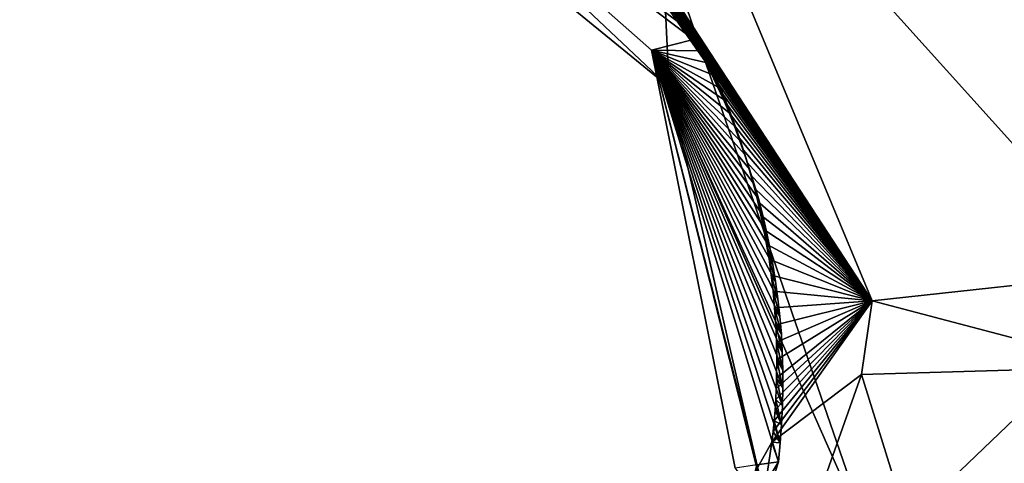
# Model space of a CAD drawing. Header units: millimetres. Extents: x -147 to 294, y -82 to 275.
# Tile 256 of 609: x 214.76 to 217.52, y 186.94 to 188.19. Entities that reach past the tile are written whole.
import ezdxf

# ---------------------------------------------------------------- set-up
doc = ezdxf.new("R2010")
doc.units = ezdxf.units.MM
doc.header["$LTSCALE"] = 67.506716
for name, color, linetype in [('1864', 7, 'CONTINUOUS'), ('1924', 7, 'CONTINUOUS'), ('1928', 7, 'CONTINUOUS'), ('1945', 7, 'CONTINUOUS'), ('3630', 7, 'CONTINUOUS'), ('3631', 7, 'CONTINUOUS'), ('3635', 7, 'CONTINUOUS'), ('3636', 7, 'CONTINUOUS'), ('3637', 7, 'CONTINUOUS'), ('3640', 7, 'CONTINUOUS'), ('3641', 7, 'CONTINUOUS'), ('3645', 7, 'CONTINUOUS'), ('3651', 7, 'CONTINUOUS'), ('752', 7, 'CONTINUOUS'), ('753', 7, 'CONTINUOUS'), ('799', 7, 'CONTINUOUS'), ('810', 7, 'CONTINUOUS'), ('811', 7, 'CONTINUOUS'), ('932', 7, 'CONTINUOUS')]:
    doc.layers.add(name, color=color, linetype=linetype)

msp = doc.modelspace()

# ---------------------------------------------------------------- linework, layer by layer
at = {"layer": '1864', "linetype": 'CONTINUOUS'}
msp.add_3dface([(216.9932, 189.6153, -17.249), (221.4927, 192.3338, -16.5348), (217.8714, 187.4773, -17.9052), (216.9932, 189.6153, -17.249)], dxfattribs=at)
at = {"layer": '1924', "linetype": 'CONTINUOUS'}
for points in [[(217.1582, 186.6917, -15.7358), (222.4539, 191.7663, -14.3355), (216.5613, 188.424, -15.2035), (217.1582, 186.6917, -15.7358)], [(225.4924, 187.6743, -15.6592), (222.4539, 191.7663, -14.3355), (217.1582, 186.6917, -15.7358), (225.4924, 187.6743, -15.6592)]]:
    msp.add_3dface(points, dxfattribs=at)
at = {"layer": '1928', "linetype": 'CONTINUOUS'}
msp.add_3dface([(225.4924, 187.6743, -15.6592), (217.1582, 186.6917, -15.7358), (225.5631, 184.5175, -16.6081), (225.4924, 187.6743, -15.6592)], dxfattribs=at)
at = {"layer": '1945', "linetype": 'CONTINUOUS'}
msp.add_3dface([(217.8538, 187.2128, -17.9866), (221.501, 183.7214, -19.1271), (217.4714, 186.0622, -18.3416), (217.8538, 187.2128, -17.9866)], dxfattribs=at)
at = {"layer": '3630', "linetype": 'CONTINUOUS'}
for points in [[(217.8714, 187.4773, -17.9052), (217.8538, 187.2128, -17.9866), (217.1509, 187.3987, -17.5992), (217.8714, 187.4773, -17.9052)], [(216.8734, 187.0312, -16.9235), (217.1509, 187.3987, -17.5992), (216.8701, 187.0012, -16.9339), (216.8734, 187.0312, -16.9235)], [(216.8701, 187.0012, -16.9339), (217.1509, 187.3987, -17.5992), (217.1213, 187.1913, -17.6449), (216.8701, 187.0012, -16.9339)], [(216.8762, 187.0612, -16.9132), (217.1509, 187.3987, -17.5992), (216.8734, 187.0312, -16.9235), (216.8762, 187.0612, -16.9132)], [(216.8786, 187.0911, -16.9029), (217.1509, 187.3987, -17.5992), (216.8762, 187.0612, -16.9132), (216.8786, 187.0911, -16.9029)], [(216.8805, 187.1211, -16.8926), (217.1509, 187.3987, -17.5992), (216.8786, 187.0911, -16.9029), (216.8805, 187.1211, -16.8926)], [(216.8819, 187.151, -16.8823), (217.1509, 187.3987, -17.5992), (216.8805, 187.1211, -16.8926), (216.8819, 187.151, -16.8823)], [(216.8829, 187.1809, -16.8721), (217.1509, 187.3987, -17.5992), (216.8819, 187.151, -16.8823), (216.8829, 187.1809, -16.8721)], [(217.1509, 187.3987, -17.5992), (217.8538, 187.2128, -17.9866), (217.1213, 187.1913, -17.6449), (217.1509, 187.3987, -17.5992)]]:
    msp.add_3dface(points, dxfattribs=at)
at = {"layer": '3631', "linetype": 'CONTINUOUS'}
for points in [[(216.9932, 189.6153, -17.249), (217.8714, 187.4773, -17.9052), (216.4714, 189.0325, -17.085), (216.9932, 189.6153, -17.249)], [(216.4714, 189.0325, -17.085), (217.1509, 187.3987, -17.5992), (216.2877, 188.6387, -16.4069), (216.4714, 189.0325, -17.085)], [(217.8714, 187.4773, -17.9052), (217.1509, 187.3987, -17.5992), (216.4714, 189.0325, -17.085), (217.8714, 187.4773, -17.9052)], [(216.2877, 188.6387, -16.4069), (217.1509, 187.3987, -17.5992), (216.3204, 188.6054, -16.4164), (216.2877, 188.6387, -16.4069)], [(216.3204, 188.6054, -16.4164), (217.1509, 187.3987, -17.5992), (216.3489, 188.575, -16.4253), (216.3204, 188.6054, -16.4164)], [(216.3489, 188.575, -16.4253), (217.1509, 187.3987, -17.5992), (216.3746, 188.5466, -16.4337), (216.3489, 188.575, -16.4253)], [(216.3746, 188.5466, -16.4337), (217.1509, 187.3987, -17.5992), (216.3981, 188.5198, -16.4416), (216.3746, 188.5466, -16.4337)], [(216.3981, 188.5198, -16.4416), (217.1509, 187.3987, -17.5992), (216.4198, 188.494, -16.4493), (216.3981, 188.5198, -16.4416)], [(216.4198, 188.494, -16.4493), (217.1509, 187.3987, -17.5992), (216.4404, 188.4689, -16.4568), (216.4198, 188.494, -16.4493)], [(216.4404, 188.4689, -16.4568), (217.1509, 187.3987, -17.5992), (216.4758, 188.4235, -16.4704), (216.4404, 188.4689, -16.4568)], [(216.4758, 188.4235, -16.4704), (217.1509, 187.3987, -17.5992), (216.5067, 188.3817, -16.4831), (216.4758, 188.4235, -16.4704)], [(216.5067, 188.3817, -16.4831), (217.1509, 187.3987, -17.5992), (216.5395, 188.3348, -16.4975), (216.5067, 188.3817, -16.4831)], [(216.5395, 188.3348, -16.4975), (217.1509, 187.3987, -17.5992), (216.5565, 188.3093, -16.5053), (216.5395, 188.3348, -16.4975)], [(216.5565, 188.3093, -16.5053), (217.1509, 187.3987, -17.5992), (216.5736, 188.2828, -16.5134), (216.5565, 188.3093, -16.5053)], [(216.5736, 188.2828, -16.5134), (217.1509, 187.3987, -17.5992), (216.5908, 188.2553, -16.5219), (216.5736, 188.2828, -16.5134)], [(216.5908, 188.2553, -16.5219), (217.1509, 187.3987, -17.5992), (216.6081, 188.2266, -16.5308), (216.5908, 188.2553, -16.5219)], [(216.6081, 188.2266, -16.5308), (217.1509, 187.3987, -17.5992), (216.6335, 188.1823, -16.5446), (216.6081, 188.2266, -16.5308)], [(216.6335, 188.1823, -16.5446), (217.1509, 187.3987, -17.5992), (216.6587, 188.1356, -16.5592), (216.6335, 188.1823, -16.5446)], [(216.6587, 188.1356, -16.5592), (217.1509, 187.3987, -17.5992), (216.6838, 188.086, -16.5748), (216.6587, 188.1356, -16.5592)], [(216.6838, 188.086, -16.5748), (217.1509, 187.3987, -17.5992), (216.7087, 188.0332, -16.5915), (216.6838, 188.086, -16.5748)], [(216.7087, 188.0332, -16.5915), (217.1509, 187.3987, -17.5992), (216.7209, 188.0055, -16.6003), (216.7087, 188.0332, -16.5915)], [(216.7209, 188.0055, -16.6003), (217.1509, 187.3987, -17.5992), (216.733, 187.9771, -16.6094), (216.7209, 188.0055, -16.6003)], [(216.733, 187.9771, -16.6094), (217.1509, 187.3987, -17.5992), (216.7449, 187.9478, -16.6187), (216.733, 187.9771, -16.6094)], [(216.7449, 187.9478, -16.6187), (217.1509, 187.3987, -17.5992), (216.7566, 187.9177, -16.6283), (216.7449, 187.9478, -16.6187)], [(216.7566, 187.9177, -16.6283), (217.1509, 187.3987, -17.5992), (216.768, 187.8866, -16.6383), (216.7566, 187.9177, -16.6283)], [(216.768, 187.8866, -16.6383), (217.1509, 187.3987, -17.5992), (216.7793, 187.8544, -16.6486), (216.768, 187.8866, -16.6383)], [(216.7793, 187.8544, -16.6486), (217.1509, 187.3987, -17.5992), (216.7902, 187.8211, -16.6594), (216.7793, 187.8544, -16.6486)], [(216.7902, 187.8211, -16.6594), (217.1509, 187.3987, -17.5992), (216.8009, 187.7866, -16.6706), (216.7902, 187.8211, -16.6594)], [(216.8009, 187.7866, -16.6706), (217.1509, 187.3987, -17.5992), (216.8112, 187.7512, -16.6821), (216.8009, 187.7866, -16.6706)], [(216.8112, 187.7512, -16.6821), (217.1509, 187.3987, -17.5992), (216.821, 187.7148, -16.6939), (216.8112, 187.7512, -16.6821)], [(216.821, 187.7148, -16.6939), (217.1509, 187.3987, -17.5992), (216.8303, 187.6774, -16.7061), (216.821, 187.7148, -16.6939)], [(216.8303, 187.6774, -16.7061), (217.1509, 187.3987, -17.5992), (216.8391, 187.6388, -16.7188), (216.8303, 187.6774, -16.7061)], [(216.8391, 187.6388, -16.7188), (217.1509, 187.3987, -17.5992), (216.8473, 187.5989, -16.7319), (216.8391, 187.6388, -16.7188)], [(216.8473, 187.5989, -16.7319), (217.1509, 187.3987, -17.5992), (216.855, 187.5576, -16.7455), (216.8473, 187.5989, -16.7319)], [(216.855, 187.5576, -16.7455), (217.1509, 187.3987, -17.5992), (216.8619, 187.5148, -16.7597), (216.855, 187.5576, -16.7455)], [(216.8619, 187.5148, -16.7597), (217.1509, 187.3987, -17.5992), (216.868, 187.4707, -16.7744), (216.8619, 187.5148, -16.7597)], [(216.868, 187.4707, -16.7744), (217.1509, 187.3987, -17.5992), (216.8733, 187.4254, -16.7896), (216.868, 187.4707, -16.7744)], [(216.8733, 187.4254, -16.7896), (217.1509, 187.3987, -17.5992), (216.8775, 187.3789, -16.8052), (216.8733, 187.4254, -16.7896)], [(216.8775, 187.3789, -16.8052), (217.1509, 187.3987, -17.5992), (216.8807, 187.3312, -16.8212), (216.8775, 187.3789, -16.8052)], [(216.8807, 187.3312, -16.8212), (217.1509, 187.3987, -17.5992), (216.8827, 187.2822, -16.8378), (216.8807, 187.3312, -16.8212)], [(216.8827, 187.2822, -16.8378), (217.1509, 187.3987, -17.5992), (216.8834, 187.2322, -16.8547), (216.8827, 187.2822, -16.8378)], [(217.1509, 187.3987, -17.5992), (216.8829, 187.1809, -16.8721), (216.8834, 187.2322, -16.8547), (217.1509, 187.3987, -17.5992)]]:
    msp.add_3dface(points, dxfattribs=at)
at = {"layer": '3635', "linetype": 'CONTINUOUS'}
for points in [[(217.8538, 187.2128, -17.9866), (217.4714, 186.0622, -18.3416), (217.1213, 187.1913, -17.6449), (217.8538, 187.2128, -17.9866)], [(217.1213, 187.1913, -17.6449), (217.4714, 186.0622, -18.3416), (216.7378, 186.1086, -18.0283), (217.1213, 187.1913, -17.6449)], [(216.8701, 187.0012, -16.9339), (217.1213, 187.1913, -17.6449), (216.7378, 186.1086, -18.0283), (216.8701, 187.0012, -16.9339)], [(216.8701, 187.0012, -16.9339), (216.7378, 186.1086, -18.0283), (216.1296, 185.6782, -17.4263), (216.8701, 187.0012, -16.9339)]]:
    msp.add_3dface(points, dxfattribs=at)
at = {"layer": '3636', "linetype": 'CONTINUOUS'}
for points in [[(216.8701, 187.0012, -16.9339), (216.1296, 185.6782, -17.4263), (216.8882, 186.9468, -16.7023), (216.8701, 187.0012, -16.9339)], [(216.8882, 186.9468, -16.7023), (216.1296, 185.6782, -17.4263), (216.6498, 186.2055, -16.9321), (216.8882, 186.9468, -16.7023)]]:
    msp.add_3dface(points, dxfattribs=at)
at = {"layer": '3637', "linetype": 'CONTINUOUS'}
for points in [[(216.6145, 188.1924, -16.3189), (216.6081, 188.2266, -16.5308), (216.6324, 188.1624, -16.3281), (216.6145, 188.1924, -16.3189)], [(216.6081, 188.2266, -16.5308), (216.6335, 188.1823, -16.5446), (216.65, 188.1316, -16.3375), (216.6081, 188.2266, -16.5308)], [(216.6324, 188.1624, -16.3281), (216.6081, 188.2266, -16.5308), (216.65, 188.1316, -16.3375), (216.6324, 188.1624, -16.3281)], [(216.6335, 188.1823, -16.5446), (216.6587, 188.1356, -16.5592), (216.6672, 188.0997, -16.3473), (216.6335, 188.1823, -16.5446)], [(216.65, 188.1316, -16.3375), (216.6335, 188.1823, -16.5446), (216.6672, 188.0997, -16.3473), (216.65, 188.1316, -16.3375)], [(216.6672, 188.0997, -16.3473), (216.6587, 188.1356, -16.5592), (216.6842, 188.0668, -16.3574), (216.6672, 188.0997, -16.3473)], [(216.6587, 188.1356, -16.5592), (216.6838, 188.086, -16.5748), (216.6842, 188.0668, -16.3574), (216.6587, 188.1356, -16.5592)], [(216.6842, 188.0668, -16.3574), (216.6838, 188.086, -16.5748), (216.701, 188.0331, -16.3678), (216.6842, 188.0668, -16.3574)], [(216.6838, 188.086, -16.5748), (216.7087, 188.0332, -16.5915), (216.7176, 187.9985, -16.3784), (216.6838, 188.086, -16.5748)], [(216.701, 188.0331, -16.3678), (216.6838, 188.086, -16.5748), (216.7176, 187.9985, -16.3784), (216.701, 188.0331, -16.3678)], [(216.7087, 188.0332, -16.5915), (216.7209, 188.0055, -16.6003), (216.7339, 187.9629, -16.3893), (216.7087, 188.0332, -16.5915)], [(216.7176, 187.9985, -16.3784), (216.7087, 188.0332, -16.5915), (216.7339, 187.9629, -16.3893), (216.7176, 187.9985, -16.3784)], [(216.7209, 188.0055, -16.6003), (216.733, 187.9771, -16.6094), (216.7497, 187.9263, -16.4006), (216.7209, 188.0055, -16.6003)], [(216.7339, 187.9629, -16.3893), (216.7209, 188.0055, -16.6003), (216.7497, 187.9263, -16.4006), (216.7339, 187.9629, -16.3893)], [(216.733, 187.9771, -16.6094), (216.7449, 187.9478, -16.6187), (216.7497, 187.9263, -16.4006), (216.733, 187.9771, -16.6094)], [(216.7449, 187.9478, -16.6187), (216.7566, 187.9177, -16.6283), (216.7648, 187.8885, -16.4122), (216.7449, 187.9478, -16.6187)], [(216.7497, 187.9263, -16.4006), (216.7449, 187.9478, -16.6187), (216.7648, 187.8885, -16.4122), (216.7497, 187.9263, -16.4006)], [(216.7566, 187.9177, -16.6283), (216.768, 187.8866, -16.6383), (216.7793, 187.8496, -16.4241), (216.7566, 187.9177, -16.6283)], [(216.7648, 187.8885, -16.4122), (216.7566, 187.9177, -16.6283), (216.7793, 187.8496, -16.4241), (216.7648, 187.8885, -16.4122)], [(216.768, 187.8866, -16.6383), (216.7793, 187.8544, -16.6486), (216.7934, 187.8095, -16.4365), (216.768, 187.8866, -16.6383)], [(216.7793, 187.8496, -16.4241), (216.768, 187.8866, -16.6383), (216.7934, 187.8095, -16.4365), (216.7793, 187.8496, -16.4241)], [(216.7793, 187.8544, -16.6486), (216.7902, 187.8211, -16.6594), (216.7934, 187.8095, -16.4365), (216.7793, 187.8544, -16.6486)], [(216.7902, 187.8211, -16.6594), (216.8009, 187.7866, -16.6706), (216.8071, 187.7681, -16.4492), (216.7902, 187.8211, -16.6594)], [(216.7934, 187.8095, -16.4365), (216.7902, 187.8211, -16.6594), (216.8071, 187.7681, -16.4492), (216.7934, 187.8095, -16.4365)], [(216.8009, 187.7866, -16.6706), (216.8112, 187.7512, -16.6821), (216.8203, 187.7257, -16.4622), (216.8009, 187.7866, -16.6706)], [(216.8071, 187.7681, -16.4492), (216.8009, 187.7866, -16.6706), (216.8203, 187.7257, -16.4622), (216.8071, 187.7681, -16.4492)], [(216.8112, 187.7512, -16.6821), (216.821, 187.7148, -16.6939), (216.8328, 187.6823, -16.4756), (216.8112, 187.7512, -16.6821)], [(216.8203, 187.7257, -16.4622), (216.8112, 187.7512, -16.6821), (216.8328, 187.6823, -16.4756), (216.8203, 187.7257, -16.4622)], [(216.821, 187.7148, -16.6939), (216.8303, 187.6774, -16.7061), (216.8442, 187.6381, -16.4892), (216.821, 187.7148, -16.6939)], [(216.8328, 187.6823, -16.4756), (216.821, 187.7148, -16.6939), (216.8442, 187.6381, -16.4892), (216.8328, 187.6823, -16.4756)], [(216.8303, 187.6774, -16.7061), (216.8391, 187.6388, -16.7188), (216.8546, 187.5931, -16.503), (216.8303, 187.6774, -16.7061)], [(216.8442, 187.6381, -16.4892), (216.8303, 187.6774, -16.7061), (216.8546, 187.5931, -16.503), (216.8442, 187.6381, -16.4892)], [(216.8391, 187.6388, -16.7188), (216.8473, 187.5989, -16.7319), (216.8639, 187.5472, -16.5171), (216.8391, 187.6388, -16.7188)], [(216.8546, 187.5931, -16.503), (216.8391, 187.6388, -16.7188), (216.8639, 187.5472, -16.5171), (216.8546, 187.5931, -16.503)], [(216.8473, 187.5989, -16.7319), (216.855, 187.5576, -16.7455), (216.8639, 187.5472, -16.5171), (216.8473, 187.5989, -16.7319)], [(216.855, 187.5576, -16.7455), (216.8619, 187.5148, -16.7597), (216.8725, 187.5002, -16.5316), (216.855, 187.5576, -16.7455)], [(216.8639, 187.5472, -16.5171), (216.855, 187.5576, -16.7455), (216.8725, 187.5002, -16.5316), (216.8639, 187.5472, -16.5171)], [(216.8619, 187.5148, -16.7597), (216.868, 187.4707, -16.7744), (216.8802, 187.4523, -16.5464), (216.8619, 187.5148, -16.7597)], [(216.8725, 187.5002, -16.5316), (216.8619, 187.5148, -16.7597), (216.8802, 187.4523, -16.5464), (216.8725, 187.5002, -16.5316)], [(216.868, 187.4707, -16.7744), (216.8733, 187.4254, -16.7896), (216.8868, 187.4036, -16.5614), (216.868, 187.4707, -16.7744)], [(216.8802, 187.4523, -16.5464), (216.868, 187.4707, -16.7744), (216.8868, 187.4036, -16.5614), (216.8802, 187.4523, -16.5464)], [(216.8733, 187.4254, -16.7896), (216.8775, 187.3789, -16.8052), (216.8923, 187.3544, -16.5765), (216.8733, 187.4254, -16.7896)], [(216.8868, 187.4036, -16.5614), (216.8733, 187.4254, -16.7896), (216.8923, 187.3544, -16.5765), (216.8868, 187.4036, -16.5614)], [(216.8775, 187.3789, -16.8052), (216.8807, 187.3312, -16.8212), (216.8964, 187.3048, -16.5918), (216.8775, 187.3789, -16.8052)], [(216.8923, 187.3544, -16.5765), (216.8775, 187.3789, -16.8052), (216.8964, 187.3048, -16.5918), (216.8923, 187.3544, -16.5765)], [(216.8807, 187.3312, -16.8212), (216.8827, 187.2822, -16.8378), (216.899, 187.255, -16.6071), (216.8807, 187.3312, -16.8212)], [(216.8964, 187.3048, -16.5918), (216.8807, 187.3312, -16.8212), (216.899, 187.255, -16.6071), (216.8964, 187.3048, -16.5918)], [(216.8827, 187.2822, -16.8378), (216.8834, 187.2322, -16.8547), (216.9003, 187.2049, -16.6226), (216.8827, 187.2822, -16.8378)], [(216.899, 187.255, -16.6071), (216.8827, 187.2822, -16.8378), (216.9003, 187.2049, -16.6226), (216.899, 187.255, -16.6071)], [(216.8834, 187.2322, -16.8547), (216.8829, 187.1809, -16.8721), (216.9004, 187.1542, -16.6382), (216.8834, 187.2322, -16.8547)], [(216.9003, 187.2049, -16.6226), (216.8834, 187.2322, -16.8547), (216.9004, 187.1542, -16.6382), (216.9003, 187.2049, -16.6226)], [(216.8829, 187.1809, -16.8721), (216.8819, 187.151, -16.8823), (216.8992, 187.1031, -16.654), (216.8829, 187.1809, -16.8721)], [(216.9004, 187.1542, -16.6382), (216.8829, 187.1809, -16.8721), (216.8992, 187.1031, -16.654), (216.9004, 187.1542, -16.6382)], [(216.8819, 187.151, -16.8823), (216.8805, 187.1211, -16.8926), (216.8992, 187.1031, -16.654), (216.8819, 187.151, -16.8823)], [(216.8805, 187.1211, -16.8926), (216.8786, 187.0911, -16.9029), (216.8968, 187.0515, -16.67), (216.8805, 187.1211, -16.8926)], [(216.8992, 187.1031, -16.654), (216.8805, 187.1211, -16.8926), (216.8968, 187.0515, -16.67), (216.8992, 187.1031, -16.654)], [(216.8786, 187.0911, -16.9029), (216.8762, 187.0612, -16.9132), (216.8968, 187.0515, -16.67), (216.8786, 187.0911, -16.9029)], [(216.8762, 187.0612, -16.9132), (216.8734, 187.0312, -16.9235), (216.8931, 186.9994, -16.686), (216.8762, 187.0612, -16.9132)], [(216.8968, 187.0515, -16.67), (216.8762, 187.0612, -16.9132), (216.8931, 186.9994, -16.686), (216.8968, 187.0515, -16.67)], [(216.8734, 187.0312, -16.9235), (216.8701, 187.0012, -16.9339), (216.8931, 186.9994, -16.686), (216.8734, 187.0312, -16.9235)], [(216.8701, 187.0012, -16.9339), (216.8882, 186.9468, -16.7023), (216.8931, 186.9994, -16.686), (216.8701, 187.0012, -16.9339)]]:
    msp.add_3dface(points, dxfattribs=at)
at = {"layer": '3640', "linetype": 'CONTINUOUS'}
msp.add_3dface([(216.8882, 186.9468, -16.7023), (216.6498, 186.2055, -16.9321), (216.8277, 186.9376, -16.7049), (216.8882, 186.9468, -16.7023)], dxfattribs=at)
at = {"layer": '3641', "linetype": 'CONTINUOUS'}
for points in [[(216.6145, 188.1924, -16.3189), (216.6324, 188.1624, -16.3281), (215.5979, 188.9282, -16.0942), (216.6145, 188.1924, -16.3189)], [(216.6324, 188.1624, -16.3281), (216.65, 188.1316, -16.3375), (215.5979, 188.9282, -16.0942), (216.6324, 188.1624, -16.3281)], [(215.5979, 188.9282, -16.0942), (216.65, 188.1316, -16.3375), (216.5322, 188.1013, -16.3463), (215.5979, 188.9282, -16.0942)], [(216.65, 188.1316, -16.3375), (216.6672, 188.0997, -16.3473), (216.5322, 188.1013, -16.3463), (216.65, 188.1316, -16.3375)], [(216.8931, 186.9994, -16.686), (216.8882, 186.9468, -16.7023), (216.5322, 188.1013, -16.3463), (216.8931, 186.9994, -16.686)], [(216.8882, 186.9468, -16.7023), (216.8277, 186.9376, -16.7049), (216.5322, 188.1013, -16.3463), (216.8882, 186.9468, -16.7023)], [(216.6672, 188.0997, -16.3473), (216.6842, 188.0668, -16.3574), (216.5322, 188.1013, -16.3463), (216.6672, 188.0997, -16.3473)], [(216.6842, 188.0668, -16.3574), (216.701, 188.0331, -16.3678), (216.5322, 188.1013, -16.3463), (216.6842, 188.0668, -16.3574)], [(216.701, 188.0331, -16.3678), (216.7176, 187.9985, -16.3784), (216.5322, 188.1013, -16.3463), (216.701, 188.0331, -16.3678)], [(216.7176, 187.9985, -16.3784), (216.7339, 187.9629, -16.3893), (216.5322, 188.1013, -16.3463), (216.7176, 187.9985, -16.3784)], [(216.7339, 187.9629, -16.3893), (216.7497, 187.9263, -16.4006), (216.5322, 188.1013, -16.3463), (216.7339, 187.9629, -16.3893)], [(216.7497, 187.9263, -16.4006), (216.7648, 187.8885, -16.4122), (216.5322, 188.1013, -16.3463), (216.7497, 187.9263, -16.4006)], [(216.7648, 187.8885, -16.4122), (216.7793, 187.8496, -16.4241), (216.5322, 188.1013, -16.3463), (216.7648, 187.8885, -16.4122)], [(216.7793, 187.8496, -16.4241), (216.7934, 187.8095, -16.4365), (216.5322, 188.1013, -16.3463), (216.7793, 187.8496, -16.4241)], [(216.7934, 187.8095, -16.4365), (216.8071, 187.7681, -16.4492), (216.5322, 188.1013, -16.3463), (216.7934, 187.8095, -16.4365)], [(216.8071, 187.7681, -16.4492), (216.8203, 187.7257, -16.4622), (216.5322, 188.1013, -16.3463), (216.8071, 187.7681, -16.4492)], [(216.8203, 187.7257, -16.4622), (216.8328, 187.6823, -16.4756), (216.5322, 188.1013, -16.3463), (216.8203, 187.7257, -16.4622)], [(216.8328, 187.6823, -16.4756), (216.8442, 187.6381, -16.4892), (216.5322, 188.1013, -16.3463), (216.8328, 187.6823, -16.4756)], [(216.8442, 187.6381, -16.4892), (216.8546, 187.5931, -16.503), (216.5322, 188.1013, -16.3463), (216.8442, 187.6381, -16.4892)], [(216.8546, 187.5931, -16.503), (216.8639, 187.5472, -16.5171), (216.5322, 188.1013, -16.3463), (216.8546, 187.5931, -16.503)], [(216.8639, 187.5472, -16.5171), (216.8725, 187.5002, -16.5316), (216.5322, 188.1013, -16.3463), (216.8639, 187.5472, -16.5171)], [(216.8725, 187.5002, -16.5316), (216.8802, 187.4523, -16.5464), (216.5322, 188.1013, -16.3463), (216.8725, 187.5002, -16.5316)], [(216.8802, 187.4523, -16.5464), (216.8868, 187.4036, -16.5614), (216.5322, 188.1013, -16.3463), (216.8802, 187.4523, -16.5464)], [(216.8868, 187.4036, -16.5614), (216.8923, 187.3544, -16.5765), (216.5322, 188.1013, -16.3463), (216.8868, 187.4036, -16.5614)], [(216.8923, 187.3544, -16.5765), (216.8964, 187.3048, -16.5918), (216.5322, 188.1013, -16.3463), (216.8923, 187.3544, -16.5765)], [(216.8964, 187.3048, -16.5918), (216.899, 187.255, -16.6071), (216.5322, 188.1013, -16.3463), (216.8964, 187.3048, -16.5918)], [(216.899, 187.255, -16.6071), (216.9003, 187.2049, -16.6226), (216.5322, 188.1013, -16.3463), (216.899, 187.255, -16.6071)], [(216.9003, 187.2049, -16.6226), (216.9004, 187.1542, -16.6382), (216.5322, 188.1013, -16.3463), (216.9003, 187.2049, -16.6226)], [(216.9004, 187.1542, -16.6382), (216.8992, 187.1031, -16.654), (216.5322, 188.1013, -16.3463), (216.9004, 187.1542, -16.6382)], [(216.8992, 187.1031, -16.654), (216.8968, 187.0515, -16.67), (216.5322, 188.1013, -16.3463), (216.8992, 187.1031, -16.654)], [(216.8968, 187.0515, -16.67), (216.8931, 186.9994, -16.686), (216.5322, 188.1013, -16.3463), (216.8968, 187.0515, -16.67)], [(216.8277, 186.9376, -16.7049), (216.7671, 186.9283, -16.7076), (216.5322, 188.1013, -16.3463), (216.8277, 186.9376, -16.7049)]]:
    msp.add_3dface(points, dxfattribs=at)
at = {"layer": '3645', "linetype": 'CONTINUOUS'}
for points in [[(216.5821, 187.9982, -15.6046), (216.5613, 188.424, -15.2035), (215.5971, 188.803, -15.3661), (216.5821, 187.9982, -15.6046)], [(217.1582, 186.6917, -15.7358), (216.5613, 188.424, -15.2035), (216.5821, 187.9982, -15.6046), (217.1582, 186.6917, -15.7358)], [(216.8601, 186.7992, -15.9813), (217.1582, 186.6917, -15.7358), (216.5821, 187.9982, -15.6046), (216.8601, 186.7992, -15.9813)]]:
    msp.add_3dface(points, dxfattribs=at)
at = {"layer": '3651', "linetype": 'CONTINUOUS'}
for points in [[(215.5979, 188.9282, -16.0942), (216.5821, 187.9982, -15.6046), (215.5971, 188.803, -15.3661), (215.5979, 188.9282, -16.0942)], [(215.5979, 188.9282, -16.0942), (216.5322, 188.1013, -16.3463), (216.5821, 187.9982, -15.6046), (215.5979, 188.9282, -16.0942)], [(216.5322, 188.1013, -16.3463), (216.7671, 186.9283, -16.7076), (216.8601, 186.7992, -15.9813), (216.5322, 188.1013, -16.3463)], [(216.5322, 188.1013, -16.3463), (216.8601, 186.7992, -15.9813), (216.5821, 187.9982, -15.6046), (216.5322, 188.1013, -16.3463)]]:
    msp.add_3dface(points, dxfattribs=at)
at = {"layer": '752', "linetype": 'CONTINUOUS'}
for points in [[(209.2563, 187.7367, -44.2006), (232.5161, 191.0117, -47.4006), (215.4096, 168.5791, -48.0623), (209.2563, 187.7367, -44.2006)], [(232.5161, 191.0117, -47.4006), (232.317, 180.3264, -49.292), (215.4096, 168.5791, -48.0623), (232.5161, 191.0117, -47.4006)], [(196.8163, 183.2676, -41.8664), (209.2563, 187.7367, -44.2006), (215.4096, 168.5791, -48.0623), (196.8163, 183.2676, -41.8664)]]:
    msp.add_3dface(points, dxfattribs=at)
at = {"layer": '753', "linetype": 'CONTINUOUS'}
for points in [[(232.7281, 200.9917, -45.3873), (209.2563, 187.7367, -44.2006), (205.8603, 198.0519, -41.5524), (232.7281, 200.9917, -45.3873)], [(232.652, 197.5427, -46.1097), (209.2563, 187.7367, -44.2006), (232.7281, 200.9917, -45.3873), (232.652, 197.5427, -46.1097)], [(232.579, 194.0991, -46.8029), (209.2563, 187.7367, -44.2006), (232.652, 197.5427, -46.1097), (232.579, 194.0991, -46.8029)], [(232.5472, 192.5504, -47.1056), (209.2563, 187.7367, -44.2006), (232.579, 194.0991, -46.8029), (232.5472, 192.5504, -47.1056)], [(232.5161, 191.0117, -47.4006), (209.2563, 187.7367, -44.2006), (232.5472, 192.5504, -47.1056), (232.5161, 191.0117, -47.4006)]]:
    msp.add_3dface(points, dxfattribs=at)
at = {"layer": '799', "linetype": 'CONTINUOUS'}
for points in [[(207.1657, 186.6769, -41.8343), (213.3451, 178.2561, -44.4539), (220.0022, 189.6703, -43.8781), (207.1657, 186.6769, -41.8343)], [(213.3451, 178.2561, -44.4539), (232.5324, 180.5112, -47.2455), (220.0022, 189.6703, -43.8781), (213.3451, 178.2561, -44.4539)]]:
    msp.add_3dface(points, dxfattribs=at)
at = {"layer": '810', "linetype": 'CONTINUOUS'}
for points in [[(219.3291, 192.9432, -42.9941), (206.5594, 187.9116, -41.3419), (219.4541, 191.5477, -43.4349), (219.3291, 192.9432, -42.9941)], [(206.5594, 187.9116, -41.3419), (207.1657, 186.6769, -41.8343), (219.4541, 191.5477, -43.4349), (206.5594, 187.9116, -41.3419)]]:
    msp.add_3dface(points, dxfattribs=at)
at = {"layer": '811', "linetype": 'CONTINUOUS'}
msp.add_3dface([(207.1657, 186.6769, -41.8343), (220.0022, 189.6703, -43.8781), (219.4541, 191.5477, -43.4349), (207.1657, 186.6769, -41.8343)], dxfattribs=at)
at = {"layer": '932', "linetype": 'CONTINUOUS'}
for points in [[(206.5594, 187.9116, -41.3419), (218.4821, 193.8521, -42.4219), (203.9538, 188.6063, -40.1826), (206.5594, 187.9116, -41.3419)], [(206.5594, 187.9116, -41.3419), (219.3291, 192.9432, -42.9941), (218.4821, 193.8521, -42.4219), (206.5594, 187.9116, -41.3419)]]:
    msp.add_3dface(points, dxfattribs=at)

doc.saveas('drawing.dxf')
